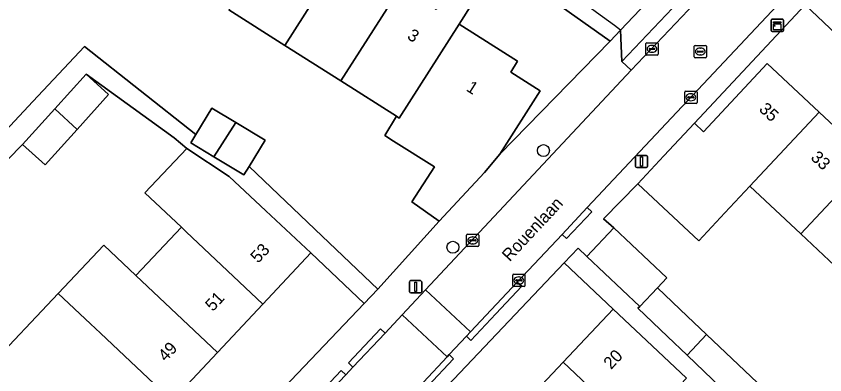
# Model space of a CAD drawing. Extents: x 158472 to 159562, y 388525 to 389606.
# Drawn here: x 159095.1 to 159160.9, y 389278.6 to 389307.8 of the extents above; entities that cross this region are included whole.
import ezdxf

# ---------------------------------------------------------------- set-up
doc = ezdxf.new("R2010")
doc.units = 0
for name, color, linetype in [('IMGEO_Boom', 7, 'Continuous'), ('IMGEO_Erf', 7, 'Continuous'), ('IMGEO_Kast', 7, 'Continuous'), ('IMGEO_Kolk', 7, 'Continuous'), ('IMGEO_Lichtmast', 7, 'Continuous'), ('IMGEO_Muur', 7, 'Continuous'), ('IMGEO_Openbare_ruimte_label', 7, 'Continuous'), ('IMGEO_Pand', 7, 'Continuous'), ('IMGEO_Pand_nummerreeks', 7, 'Continuous'), ('IMGEO_Rijbaan_lokaal_open', 7, 'Continuous'), ('IMGEO_Rioolput', 7, 'Continuous'), ('IMGEO_Voetpad_open', 7, 'Continuous')]:
    doc.layers.add(name, color=color, linetype=linetype)

msp = doc.modelspace()

# ---------------------------------------------------------------- linework, layer by layer
at = {"layer": 'IMGEO_Boom'}
for centre in [(159138.017, 389296.893), (159130.648, 389289.022)]:
    msp.add_circle(centre, 0.489, dxfattribs=at)
at = {"layer": 'IMGEO_Erf'}
for points in [[(159121.86, 389313.14), (159122.015, 389313.052), (159124.756, 389311.31), (159126.719, 389314.398), (159128.401, 389313.328), (159126.42, 389310.24), (159126.64, 389310.107), (159129.291, 389308.422), (159131.262, 389311.524), (159132.949, 389310.451), (159133.135, 389310.333), (159131.148, 389307.207), (159135.918, 389304.175), (159135.352, 389303.285), (159137.753, 389301.759), (159134.48, 389296.609), (159143.461, 389305.811), (159129.899, 389315.414)], [(159200.934, 389269.362), (159159.334, 389308.772), (159150.309, 389299.121), (159151.039, 389298.437), (159156.239, 389303.992), (159160.458, 389300.042), (159164.611, 389296.154)], [(159087.175, 389290.955), (159096.453, 389300.889), (159100.653, 389305.385), (159109.735, 389298.205), (159111.041, 389300.364), (159112.978, 389299.191), (159115.356, 389297.752), (159114.055, 389295.601), (159120.008, 389289.938), (159124.546, 389285.621), (159129.518, 389291.142), (159127.293, 389292.727), (159129.141, 389295.563), (159125.818, 389297.675), (159125.106, 389298.128), (159126.058, 389299.691), (159121.527, 389302.571), (159116.973, 389305.465), (159112.421, 389308.359)], [(159092.719, 389279.115), (159098.514, 389285.265), (159102.228, 389289.201), (159104.853, 389286.724), (159108.55, 389290.666), (159105.582, 389293.471), (159109.003, 389297.061), (159107.967, 389297.948), (159100.792, 389303.122), (159102.627, 389301.466), (159100.058, 389298.618), (159097.456, 389295.733), (159095.62, 389297.389), (159093.219, 389294.974)], [(159163.126, 389286.217), (159158.969, 389290.11), (159154.811, 389294.002), (159152.783, 389291.833), (159150.656, 389289.558), (159145.7, 389294.198), (159142.917, 389291.349), (159143.751, 389290.606), (159148.059, 389286.545), (159147.293, 389285.733), (159149.72, 389283.419), (159151.295, 389281.917), (159155.428, 389277.974), (159159.238, 389274.339), (159157.843, 389272.877), (159158.393, 389272.353), (159160.273, 389274.349), (159164.238, 389270.613)], [(159110.931, 389271.309), (159123.417, 389284.434), (159119.082, 389288.558), (159115.181, 389284.399), (159111.489, 389280.462), (159107.793, 389276.522)]]:
    msp.add_lwpolyline(points, dxfattribs=at)
msp.add_lwpolyline([(159139.62, 389279.661), (159143.696, 389283.985), (159139.703, 389287.762), (159123.735, 389270.882), (159122.965, 389269.616), (159122.371, 389267.917), (159127.201, 389263.347), (159129.335, 389265.611), (159127.767, 389267.089), (159131.804, 389271.371), (159135.691, 389275.494)], close=True, dxfattribs=at)
at = {"layer": 'IMGEO_Kast'}
for p, q in [((159156.551, 389306.685), (159156.551, 389307.526)), ((159156.551, 389307.526), (159156.551, 389306.685)), ((159156.626, 389307.61), (159157.467, 389307.61)), ((159157.467, 389307.61), (159156.626, 389307.61)), ((159157.551, 389307.535), (159157.551, 389306.694)), ((159157.551, 389306.694), (159157.551, 389307.535)), ((159157.476, 389306.61), (159156.635, 389306.61)), ((159156.635, 389306.61), (159157.476, 389306.61))]:
    msp.add_line(p, q, dxfattribs=at)
for points in [[(159156.746, 389307.4), (159157.346, 389307.4), (159157.346, 389307.315), (159156.746, 389307.315), (159156.746, 389307.4)], [(159156.746, 389307.225), (159157.346, 389307.225), (159157.346, 389306.736), (159156.746, 389306.736), (159156.746, 389307.225)]]:
    msp.add_lwpolyline(points, dxfattribs=at)
msp.add_circle((159156.83, 389307.074), 0.0377, dxfattribs=at)
for centre, start, end in [((159156.629, 389307.532), 92.4484, 184.28452), ((159156.629, 389307.532), 92.4484, 184.28452), ((159157.473, 389307.532), 2.4484, 94.28452), ((159157.473, 389307.532), 2.4484, 94.28452), ((159156.629, 389306.688), 182.4484, 274.28452), ((159156.629, 389306.688), 182.4484, 274.28452), ((159157.473, 389306.688), 272.4484, 4.28452), ((159157.473, 389306.688), 272.4484, 4.28452)]:
    msp.add_arc(centre, 0.0779, start, end, dxfattribs=at)
at = {"layer": 'IMGEO_Kolk'}
for p, q in [((159146.353, 389304.757), (159146.353, 389305.609)), ((159146.428, 389305.683), (159147.28, 389305.683)), ((159146.841, 389305.463), (159146.866, 389305.463)), ((159147.354, 389305.609), (159147.354, 389304.757)), ((159146.612, 389305.177), (159146.612, 389305.189)), ((159147.05, 389305.14), (159146.652, 389305.14)), ((159146.655, 389305.226), (159147.053, 389305.226)), ((159146.864, 389304.903), (159146.839, 389304.903)), ((159147.096, 389305.189), (159147.096, 389305.177)), ((159147.28, 389304.683), (159146.428, 389304.683)), ((159149.516, 389300.814), (159149.516, 389301.666)), ((159149.591, 389301.74), (159150.443, 389301.74)), ((159150.004, 389301.52), (159150.029, 389301.52)), ((159150.517, 389301.666), (159150.517, 389300.814)), ((159149.775, 389301.234), (159149.775, 389301.246)), ((159150.213, 389301.197), (159149.815, 389301.197)), ((159149.818, 389301.283), (159150.216, 389301.283)), ((159150.027, 389300.96), (159150.002, 389300.96)), ((159150.259, 389301.246), (159150.259, 389301.234)), ((159150.443, 389300.74), (159149.591, 389300.74)), ((159131.764, 389289.158), (159131.764, 389290.01)), ((159131.839, 389290.084), (159132.691, 389290.084)), ((159132.023, 389289.578), (159132.023, 389289.59)), ((159132.066, 389289.627), (159132.464, 389289.627)), ((159132.252, 389289.864), (159132.277, 389289.864)), ((159132.507, 389289.59), (159132.507, 389289.578)), ((159132.765, 389290.01), (159132.765, 389289.158)), ((159132.691, 389289.084), (159131.839, 389289.084)), ((159132.461, 389289.541), (159132.063, 389289.541)), ((159132.275, 389289.304), (159132.25, 389289.304)), ((159135.516, 389285.899), (159135.516, 389286.751)), ((159135.591, 389286.825), (159136.443, 389286.825)), ((159135.775, 389286.319), (159135.775, 389286.331)), ((159136.213, 389286.282), (159135.815, 389286.282)), ((159135.818, 389286.368), (159136.216, 389286.368)), ((159136.004, 389286.605), (159136.029, 389286.605)), ((159136.259, 389286.331), (159136.259, 389286.319)), ((159136.517, 389286.751), (159136.517, 389285.899)), ((159136.443, 389285.825), (159135.591, 389285.825)), ((159136.027, 389286.045), (159136.002, 389286.045))]:
    msp.add_line(p, q, dxfattribs=at)
for points in [[(159146.353, 389304.757), (159146.353, 389305.609)], [(159146.428, 389305.683), (159147.28, 389305.683)], [(159147.354, 389305.609), (159147.354, 389304.757)], [(159147.28, 389304.683), (159146.428, 389304.683)], [(159149.516, 389300.814), (159149.516, 389301.666)], [(159149.591, 389301.74), (159150.443, 389301.74)], [(159150.517, 389301.666), (159150.517, 389300.814)], [(159150.443, 389300.74), (159149.591, 389300.74)], [(159131.764, 389289.158), (159131.764, 389290.01)], [(159131.839, 389290.084), (159132.691, 389290.084)], [(159132.765, 389290.01), (159132.765, 389289.158)], [(159132.691, 389289.084), (159131.839, 389289.084)], [(159135.516, 389285.899), (159135.516, 389286.751)], [(159135.591, 389286.825), (159136.443, 389286.825)], [(159136.517, 389286.751), (159136.517, 389285.899)], [(159136.443, 389285.825), (159135.591, 389285.825)]]:
    msp.add_lwpolyline(points, dxfattribs=at)
for centre, radius, start, end in [((159146.43, 389305.607), 0.0765, 91.55205, 178.44795), ((159146.43, 389305.607), 0.0765, 91.55205, 178.44795), ((159147.278, 389305.607), 0.0765, 1.55205, 88.44795), ((159147.278, 389305.607), 0.0765, 1.55205, 88.44795), ((159146.43, 389304.759), 0.0765, 181.55205, 268.44795), ((159146.43, 389304.759), 0.0765, 181.55205, 268.44795), ((159146.652, 389305.186), 0.0403, 85.87752, 175.75265), ((159146.649, 389305.176), 0.0366, 178.93798, 274.71019), ((159147.053, 389305.183), 0.043, 264.86636, 352.45326), ((159147.057, 389305.188), 0.0386, 1.73085, 96.63898), ((159147.278, 389304.759), 0.0765, 271.55205, 358.44795), ((159147.278, 389304.759), 0.0765, 271.55205, 358.44795), ((159149.593, 389301.664), 0.0765, 91.55205, 178.44795), ((159149.593, 389301.664), 0.0765, 91.55205, 178.44795), ((159150.441, 389301.664), 0.0765, 1.55205, 88.44795), ((159150.441, 389301.664), 0.0765, 1.55205, 88.44795), ((159149.593, 389300.816), 0.0765, 181.55205, 268.44795), ((159149.593, 389300.816), 0.0765, 181.55205, 268.44795), ((159149.815, 389301.243), 0.0403, 85.87752, 175.75265), ((159149.812, 389301.233), 0.0366, 178.93798, 274.71019), ((159150.216, 389301.24), 0.043, 264.86636, 352.45326), ((159150.22, 389301.245), 0.0386, 1.73085, 96.63898), ((159150.441, 389300.816), 0.0765, 271.55205, 358.44795), ((159150.441, 389300.816), 0.0765, 271.55205, 358.44795), ((159131.841, 389290.008), 0.0765, 91.55205, 178.44795), ((159131.841, 389290.008), 0.0765, 91.55205, 178.44795), ((159132.063, 389289.587), 0.0403, 85.87752, 175.75265), ((159132.06, 389289.577), 0.0366, 178.93798, 274.71019), ((159132.464, 389289.584), 0.043, 264.86636, 352.45326), ((159132.468, 389289.589), 0.0386, 1.73085, 96.63898), ((159132.689, 389290.008), 0.0765, 1.55205, 88.44795), ((159132.689, 389290.008), 0.0765, 1.55205, 88.44795), ((159131.841, 389289.16), 0.0765, 181.55205, 268.44795), ((159131.841, 389289.16), 0.0765, 181.55205, 268.44795), ((159132.689, 389289.16), 0.0765, 271.55205, 358.44795), ((159132.689, 389289.16), 0.0765, 271.55205, 358.44795), ((159135.593, 389286.749), 0.0765, 91.55205, 178.44795), ((159135.593, 389286.749), 0.0765, 91.55205, 178.44795), ((159135.815, 389286.328), 0.0403, 85.87752, 175.75265), ((159135.812, 389286.318), 0.0366, 178.93798, 274.71019), ((159136.216, 389286.325), 0.043, 264.86636, 352.45326), ((159136.22, 389286.33), 0.0386, 1.73085, 96.63898), ((159136.441, 389286.749), 0.0765, 1.55205, 88.44795), ((159136.441, 389286.749), 0.0765, 1.55205, 88.44795), ((159135.593, 389285.901), 0.0765, 181.55205, 268.44795), ((159135.593, 389285.901), 0.0765, 181.55205, 268.44795), ((159136.441, 389285.901), 0.0765, 271.55205, 358.44795), ((159136.441, 389285.901), 0.0765, 271.55205, 358.44795)]:
    msp.add_arc(centre, radius, start, end, dxfattribs=at)
for centre, major_axis, ratio, start_param, end_param in [((159146.84, 389305.183), (-0.387, 0.002), 0.722429, 4.712389, 7.853982), ((159146.865, 389305.183), (-0.39, 0.002), 0.717154, 1.570796, 4.712389), ((159150.003, 389301.24), (-0.387, 0.002), 0.722429, 4.712389, 7.853982), ((159150.028, 389301.24), (-0.39, 0.002), 0.717154, 1.570796, 4.712389), ((159132.251, 389289.584), (-0.387, 0.002), 0.722429, 4.712389, 7.853982), ((159132.276, 389289.584), (-0.39, 0.002), 0.717154, 1.570796, 4.712389), ((159136.003, 389286.325), (-0.387, 0.002), 0.722429, 4.712389, 7.853982), ((159136.028, 389286.325), (-0.39, 0.002), 0.717154, 1.570796, 4.712389)]:
    msp.add_ellipse(centre, major_axis=major_axis, ratio=ratio, start_param=start_param, end_param=end_param, dxfattribs=at)
at = {"layer": 'IMGEO_Lichtmast'}
for p, q in [((159145.507, 389295.612), (159145.507, 389296.412)), ((159145.507, 389296.412), (159145.507, 389295.612)), ((159145.607, 389296.512), (159146.397, 389296.512)), ((159146.397, 389296.512), (159145.607, 389296.512)), ((159146.497, 389296.412), (159146.497, 389295.612)), ((159146.497, 389295.612), (159146.497, 389296.412)), ((159146.397, 389295.512), (159145.607, 389295.512)), ((159145.607, 389295.512), (159146.397, 389295.512)), ((159127.218, 389286.305), (159128.008, 389286.305)), ((159128.008, 389286.305), (159127.218, 389286.305)), ((159127.118, 389285.405), (159127.118, 389286.205)), ((159127.118, 389286.205), (159127.118, 389285.405)), ((159128.108, 389286.205), (159128.108, 389285.405)), ((159128.108, 389285.405), (159128.108, 389286.205)), ((159128.008, 389285.305), (159127.218, 389285.305)), ((159127.218, 389285.305), (159128.008, 389285.305))]:
    msp.add_line(p, q, dxfattribs=at)
for points in [[(159145.927, 389296.387), (159146.077, 389296.387), (159146.077, 389295.637), (159145.927, 389295.637), (159145.927, 389296.387)], [(159127.538, 389286.18), (159127.688, 389286.18), (159127.688, 389285.43), (159127.538, 389285.43), (159127.538, 389286.18)]]:
    msp.add_lwpolyline(points, dxfattribs=at)
for centre, start, end in [((159145.607, 389296.412), 90, 180), ((159145.607, 389296.412), 90, 180), ((159146.397, 389296.412), 0, 90), ((159146.397, 389296.412), 360, 90), ((159145.607, 389295.612), 180, 270), ((159145.607, 389295.612), 180, 270), ((159146.397, 389295.612), 270, 0), ((159146.397, 389295.612), 270, 0), ((159127.218, 389286.205), 90, 180), ((159127.218, 389286.205), 90, 180), ((159128.008, 389286.205), 0, 90), ((159128.008, 389286.205), 360, 90), ((159127.218, 389285.405), 180, 270), ((159127.218, 389285.405), 180, 270), ((159128.008, 389285.405), 270, 0), ((159128.008, 389285.405), 270, 0)]:
    msp.add_arc(centre, 0.1, start, end, dxfattribs=at)
at = {"layer": 'IMGEO_Muur'}
msp.add_lwpolyline([(159124.546, 389285.621), (159129.518, 389291.142)], dxfattribs=at)
at = {"layer": 'IMGEO_Pand'}
for points in [[(159121.86, 389313.14), (159123.856, 389316.254), (159122.119, 389317.357), (159120.138, 389314.241), (159117.532, 389315.898), (159117.31, 389316.04), (159112.421, 389308.359), (159116.973, 389305.465)], [(159126.42, 389310.24), (159128.401, 389313.328), (159126.719, 389314.398), (159124.756, 389311.31), (159122.015, 389313.052), (159121.86, 389313.14), (159116.973, 389305.465), (159121.527, 389302.571)], [(159131.148, 389307.207), (159133.135, 389310.333), (159132.949, 389310.451), (159131.262, 389311.524), (159129.291, 389308.422), (159126.64, 389310.107), (159126.42, 389310.24), (159121.527, 389302.571), (159126.058, 389299.691), (159126.276, 389299.552)], [(159126.058, 389299.691), (159125.106, 389298.128), (159125.818, 389297.675), (159129.141, 389295.563), (159127.293, 389292.727), (159129.518, 389291.142), (159133.225, 389295.103), (159134.48, 389296.609), (159137.753, 389301.759), (159135.352, 389303.285), (159135.918, 389304.175), (159131.148, 389307.207), (159126.276, 389299.552)], [(159160.458, 389300.042), (159156.239, 389303.992), (159151.039, 389298.437), (159150.309, 389299.121), (159147.828, 389296.471), (159145.7, 389294.198), (159150.656, 389289.558), (159152.783, 389291.833), (159154.811, 389294.002)], [(159100.792, 389303.122), (159098.253, 389300.308), (159100.058, 389298.618), (159102.627, 389301.466)], [(159100.058, 389298.618), (159098.253, 389300.308), (159095.62, 389297.389), (159097.456, 389295.733)], [(159112.978, 389299.191), (159111.041, 389300.364), (159109.735, 389298.205), (159109.325, 389297.527), (159111.197, 389296.394)], [(159158.969, 389290.11), (159164.611, 389296.154), (159160.458, 389300.042), (159154.811, 389294.002)], [(159115.356, 389297.752), (159112.978, 389299.191), (159111.197, 389296.394), (159113.64, 389294.916), (159114.055, 389295.601)], [(159105.582, 389293.471), (159108.55, 389290.666), (159108.949, 389290.289), (159115.181, 389284.399), (159119.082, 389288.558), (159115.436, 389291.979), (159112.428, 389294.8), (159109.003, 389297.061)], [(159163.126, 389286.217), (159168.8, 389292.232), (159164.611, 389296.154), (159158.969, 389290.11)], [(159108.55, 389290.666), (159104.853, 389286.724), (159111.489, 389280.462), (159115.181, 389284.399), (159108.949, 389290.289)], [(159143.751, 389290.606), (159141.544, 389288.265), (159145.851, 389284.203), (159147.293, 389285.733), (159148.059, 389286.545)], [(159104.853, 389286.724), (159102.228, 389289.201), (159098.514, 389285.265), (159101.152, 389282.779), (159101.962, 389282.016), (159107.793, 389276.522), (159111.489, 389280.462)], [(159151.295, 389281.917), (159149.72, 389283.419), (159147.293, 389285.733), (159145.851, 389284.203), (159145.707, 389284.05), (159148.124, 389281.746), (159149.714, 389280.23)], [(159107.793, 389276.522), (159101.962, 389282.016), (159101.152, 389282.779), (159098.514, 389285.265), (159092.719, 389279.115), (159092.642, 389279.008), (159096.22, 389272.648), (159096.654, 389273.112), (159096.867, 389272.912), (159099.42, 389270.518), (159102.497, 389273.799), (159103.956, 389272.431)], [(159145.579, 389274.045), (159149.654, 389278.368), (159147.334, 389280.555), (159143.696, 389283.985), (159139.62, 389279.661)], [(159149.714, 389280.23), (159153.85, 389276.284), (159155.428, 389277.974), (159151.295, 389281.917)], [(159135.691, 389275.494), (159141.54, 389269.98), (159141.66, 389269.889), (159143.726, 389267.946), (159147.642, 389272.1), (159145.579, 389274.045), (159139.62, 389279.661)]]:
    msp.add_lwpolyline(points, close=True, dxfattribs=at)
at = {"layer": 'IMGEO_Rijbaan_lokaal_open'}
for points in [[(159144.292, 389306.713), (159146.399, 389308.944), (159143.581, 389311.064), (159139.412, 389314.077), (159133.012, 389318.593), (159127.134, 389322.506), (159121.25, 389326.204), (159117.16, 389328.692), (159110.614, 389332.504), (159106.212, 389334.884), (159103.765, 389336.207), (159103.555, 389336.199)], [(159122.465, 389271.889), (159122.612, 389272.045), (159128.245, 389278.047), (159130.175, 389280.103), (159126.528, 389283.527), (159125.129, 389282.031), (159122.507, 389279.257), (159121.928, 389278.645), (159119.328, 389275.895), (159118.735, 389275.267), (159117.876, 389274.359)]]:
    msp.add_lwpolyline(points, dxfattribs=at)
for points in [[(159145.159, 389303.449), (159128.427, 389285.558), (159132.078, 389282.13), (159135.89, 389286.192), (159139.53, 389290.069), (159141.59, 389292.264), (159157.891, 389309.631), (159162.139, 389314.155), (159164.676, 389316.857), (159160.931, 389320.335), (159159.549, 389318.858), (159158.091, 389317.27), (159155.216, 389314.137), (159154.066, 389312.884), (159151.857, 389310.536)], [(159132.078, 389282.13), (159128.427, 389285.558), (159126.528, 389283.527), (159130.175, 389280.103), (159130.342, 389280.281), (159131.745, 389281.775)]]:
    msp.add_lwpolyline(points, close=True, dxfattribs=at)
msp.add_arc((158914.096, 388996.019), 386.68, 53.46487, 56.35726, dxfattribs=at)
at = {"layer": 'IMGEO_Rioolput'}
for p, q in [((159150.285, 389304.541), (159150.285, 389305.393)), ((159150.36, 389305.467), (159151.212, 389305.467)), ((159151.286, 389305.393), (159151.286, 389304.541)), ((159150.544, 389304.961), (159150.544, 389304.973)), ((159150.982, 389304.924), (159150.584, 389304.924)), ((159150.587, 389305.01), (159150.985, 389305.01)), ((159150.773, 389305.247), (159150.798, 389305.247)), ((159151.028, 389304.973), (159151.028, 389304.961)), ((159151.212, 389304.467), (159150.36, 389304.467)), ((159150.796, 389304.687), (159150.771, 389304.687))]:
    msp.add_line(p, q, dxfattribs=at)
for points in [[(159150.285, 389304.541), (159150.285, 389305.393)], [(159150.36, 389305.467), (159151.212, 389305.467)], [(159151.286, 389305.393), (159151.286, 389304.541)], [(159151.212, 389304.467), (159150.36, 389304.467)]]:
    msp.add_lwpolyline(points, dxfattribs=at)
for centre, radius, start, end in [((159150.362, 389305.391), 0.0765, 91.55205, 178.44795), ((159150.362, 389305.391), 0.0765, 91.55205, 178.44795), ((159151.21, 389305.391), 0.0765, 1.55205, 88.44795), ((159151.21, 389305.391), 0.0765, 1.55205, 88.44795), ((159150.584, 389304.97), 0.0403, 85.87752, 175.75265), ((159150.581, 389304.96), 0.0366, 178.93798, 274.71019), ((159150.985, 389304.967), 0.043, 264.86636, 352.45326), ((159150.989, 389304.972), 0.0386, 1.73085, 96.63898), ((159150.362, 389304.543), 0.0765, 181.55205, 268.44795), ((159150.362, 389304.543), 0.0765, 181.55205, 268.44795), ((159151.21, 389304.543), 0.0765, 271.55205, 358.44795), ((159151.21, 389304.543), 0.0765, 271.55205, 358.44795)]:
    msp.add_arc(centre, radius, start, end, dxfattribs=at)
for centre, major_axis, ratio, start_param, end_param in [((159150.772, 389304.967), (-0.387, 0.002), 0.722429, 4.712389, 7.853982), ((159150.797, 389304.967), (-0.39, 0.002), 0.717154, 1.570796, 4.712389)]:
    msp.add_ellipse(centre, major_axis=major_axis, ratio=ratio, start_param=start_param, end_param=end_param, dxfattribs=at)
at = {"layer": 'IMGEO_Voetpad_open'}
for points in [[(159164.55, 389328.029), (159160.907, 389324.095), (159160.855, 389324.039), (159157.68, 389320.609), (159157.553, 389320.472), (159156.933, 389319.795), (159155.783, 389318.538), (159154.919, 389317.602), (159154.643, 389317.302), (159154.212, 389316.829), (159153.546, 389316.098), (159152.398, 389314.847), (159150.948, 389313.157), (159147.629, 389310.223), (159146.399, 389308.944), (159144.292, 389306.713), (159144.403, 389304.163), (159151.101, 389311.25), (159151.857, 389310.536), (159154.066, 389312.884)], [(159129.899, 389315.414), (159143.461, 389305.811), (159144.292, 389306.713)], [(159161.216, 389309.283), (159158.649, 389308.919), (159157.891, 389309.631), (159141.59, 389292.264), (159141.952, 389291.92), (159139.892, 389289.725), (159139.53, 389290.069), (159135.89, 389286.192), (159136.254, 389285.851), (159134.142, 389283.6), (159132.107, 389281.431), (159131.745, 389281.775), (159130.342, 389280.281), (159130.704, 389279.937), (159128.607, 389277.703), (159128.245, 389278.047), (159122.612, 389272.045), (159122.994, 389271.722), (159122.829, 389271.547)], [(159163.783, 389229.067), (159142.406, 389249.076), (159141.271, 389250.138), (159141.23, 389250.177), (159133.016, 389257.865), (159127.201, 389263.347), (159122.371, 389267.917), (159122.965, 389269.616), (159123.735, 389270.882), (159139.703, 389287.762), (159140.834, 389288.957), (159141.544, 389288.265), (159143.751, 389290.606), (159142.917, 389291.349), (159145.7, 389294.198), (159147.828, 389296.471), (159150.309, 389299.121), (159159.334, 389308.772), (159200.934, 389269.362)], [(159145.159, 389303.449), (159144.403, 389304.163), (159144.292, 389306.713), (159143.461, 389305.811), (159134.48, 389296.609), (159133.225, 389295.103), (159129.518, 389291.142), (159124.546, 389285.621), (159123.417, 389284.434), (159110.931, 389271.309), (159109.088, 389269.852), (159110.389, 389265.646), (159116.849, 389259.611), (159117.341, 389260.138)], [(159093.219, 389294.974), (159095.62, 389297.389), (159098.253, 389300.308), (159100.792, 389303.122), (159107.967, 389297.948), (159109.003, 389297.061), (159112.428, 389294.8), (159115.436, 389291.979), (159119.082, 389288.558), (159123.417, 389284.434), (159124.546, 389285.621), (159120.008, 389289.938), (159114.055, 389295.601), (159113.64, 389294.916), (159111.197, 389296.394), (159109.325, 389297.527), (159109.735, 389298.205), (159100.653, 389305.385), (159096.453, 389300.889), (159087.175, 389290.955)], [(159117.118, 389275.071), (159117.98, 389275.982), (159118.735, 389275.267), (159119.328, 389275.895), (159118.968, 389276.241), (159121.568, 389278.991), (159121.928, 389278.645), (159122.507, 389279.257), (159122.146, 389279.602), (159124.768, 389282.376), (159125.129, 389282.031), (159126.528, 389283.527), (159128.427, 389285.558), (159145.159, 389303.449)], [(159153.85, 389276.284), (159149.714, 389280.23), (159148.124, 389281.746), (159145.707, 389284.05), (159145.851, 389284.203), (159141.544, 389288.265), (159140.834, 389288.957), (159139.703, 389287.762), (159143.696, 389283.985), (159147.334, 389280.555), (159149.654, 389278.368)]]:
    msp.add_lwpolyline(points, dxfattribs=at)
for points in [[(159145.159, 389303.449), (159151.857, 389310.536), (159151.101, 389311.25), (159144.403, 389304.163)], [(159139.53, 389290.069), (159139.892, 389289.725), (159141.952, 389291.92), (159141.59, 389292.264)], [(159132.078, 389282.13), (159131.745, 389281.775), (159132.107, 389281.431), (159134.142, 389283.6), (159136.254, 389285.851), (159135.89, 389286.192)], [(159125.129, 389282.031), (159124.768, 389282.376), (159122.146, 389279.602), (159122.507, 389279.257)], [(159130.342, 389280.281), (159130.175, 389280.103), (159128.245, 389278.047), (159128.607, 389277.703), (159130.704, 389279.937)], [(159121.928, 389278.645), (159121.568, 389278.991), (159118.968, 389276.241), (159119.328, 389275.895)]]:
    msp.add_lwpolyline(points, close=True, dxfattribs=at)
msp.add_arc((158914.096, 388996.019), 386.68, 53.46487, 56.35726, dxfattribs=at)

# ---------------------------------------------------------------- texts
at = {"layer": 'IMGEO_Openbare_ruimte_label'}
msp.add_text('Rouenlaan', height=1, rotation=46.9051, dxfattribs=at).set_placement((159135.267, 389287.805))
at = {"layer": 'IMGEO_Pand_nummerreeks'}
for s, rotation, p in [('3', 327.43308, (159126.86, 389306.054)), ('1', 327.56124, (159131.665, 389301.818)), ('35', 316.88493, (159155.499, 389300.192)), ('33', 316.88672, (159159.709, 389296.251)), ('53', 46.83357, (159114.797, 389287.673)), ('51', 46.83357, (159111.111, 389283.744)), ('49', 46.83357, (159107.272, 389279.649)), ('20', 46.6874, (159143.527, 389279.025))]:
    msp.add_text(s, height=1, rotation=rotation, dxfattribs=at).set_placement(p)

doc.saveas('drawing.dxf')
